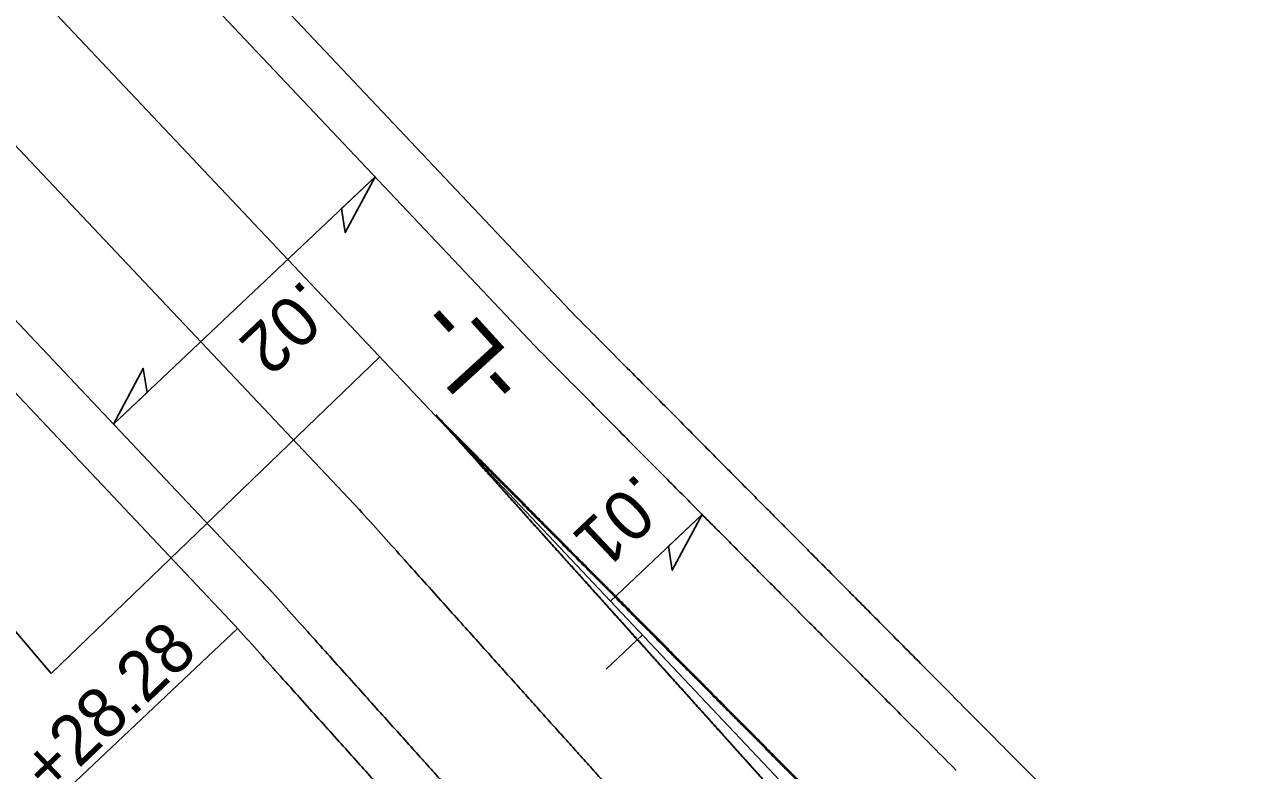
# Model space of a CAD drawing. Extents: x 472216 to 481979, y 489069 to 507339.
# Drawn here: x 475119.3 to 475241.9, y 502986.6 to 503061.2 of the extents above; entities that cross this region are included whole.
import ezdxf

# ---------------------------------------------------------------- set-up
doc = ezdxf.new("R2010")
doc.units = 0
for name, color, linetype in [('Old_Level_12', 7, 'Continuous'), ('Prop Drainage Structure Drop Inlet Grate 2 Narrow Slots and Sag Grates 840 24 CELL', 7, 'Continuous'), ('Prop Drainage Structure Drop Inlet Grate 2 Wide Slots and Sag Grates 840 22 Label', 7, 'Continuous'), ('Prop Drainage Structure Pipe CSP 15in', 7, 'Continuous'), ('Prop Drainage Structure Pipe RCP 15in Class III Label', 7, 'Continuous'), ('Prop Drainage Structure Pipe RCP 24in Class III Label', 7, 'Continuous'), ('Prop Erosion Embankment Toe Protection CELL', 7, 'Continuous'), ('Prop Erosion Embankment Toe Protection Label', 7, 'Continuous'), ('Sheet Block Revision CELL', 7, 'Continuous'), ('Sheet North Arrow Point CELL', 7, 'Continuous'), ('Sheet PE Seal Cell', 7, 'Continuous'), ('Sheet Plan And Profile CELL', 7, 'Continuous')]:
    doc.layers.add(name, color=color, linetype=linetype)

msp = doc.modelspace()

# ---------------------------------------------------------------- linework, layer by layer
at = {"layer": 'Old_Level_12'}
for p, q in [((475121.97, 502996.29), (475154.84, 503027.98)), ((475118.27, 503000.67), (475121.97, 502996.29))]:
    msp.add_line(p, q, dxfattribs=at)
at = {"layer": 'Prop Drainage Structure Drop Inlet Grate 2 Narrow Slots and Sag Grates 840 24 CELL'}
for points in [[(475154.36, 503045.96), (475151.37, 503040.38), (475151, 503042.78)], [(475128.19, 503021.23), (475131.17, 503026.8), (475131.55, 503024.4)], [(475187.07, 503012.2), (475184.08, 503006.63), (475183.71, 503009.03)]]:
    msp.add_lwpolyline(points, close=True, dxfattribs=at)
at = {"layer": 'Prop Drainage Structure Drop Inlet Grate 2 Wide Slots and Sag Grates 840 22 Label'}
for p, q in [((475128.19, 503021.23), (475154.36, 503045.96)), ((475177.92, 503003.55), (475187.07, 503012.2))]:
    msp.add_line(p, q, dxfattribs=at)
at = {"layer": 'Prop Drainage Structure Pipe RCP 15in Class III Label'}
for points in [[(475174.52, 503007.97), (475174.39, 503008.09), (475174.26, 503008.22), (475174.13, 503008.35), (475173.94, 503008.54), (475173.75, 503008.73), (475173.56, 503008.92), (475173.37, 503009.12), (475173.18, 503009.31), (475172.99, 503009.5), (475172.8, 503009.69), (475172.61, 503009.88), (475172.42, 503010.08), (475172.23, 503010.27), (475172.04, 503010.46), (475171.85, 503010.65), (475171.66, 503010.84), (475171.47, 503011.03), (475171.28, 503011.23), (475171.09, 503011.42), (475170.9, 503011.61), (475170.71, 503011.8), (475170.52, 503011.99), (475170.32, 503012.19), (475170.13, 503012.38), (475169.94, 503012.57), (475169.75, 503012.76), (475169.56, 503012.95), (475169.37, 503013.14), (475169.18, 503013.34), (475168.99, 503013.53), (475168.8, 503013.72), (475168.61, 503013.91), (475168.42, 503014.1), (475168.23, 503014.3), (475168.04, 503014.49), (475167.85, 503014.68), (475167.66, 503014.87), (475167.47, 503015.06), (475167.28, 503015.25), (475167.09, 503015.45), (475166.9, 503015.64), (475166.7, 503015.83), (475166.51, 503016.02), (475166.32, 503016.21), (475166.13, 503016.41), (475165.94, 503016.6), (475165.75, 503016.79), (475165.56, 503016.98), (475165.37, 503017.17), (475165.18, 503017.36), (475164.99, 503017.56), (475164.8, 503017.75), (475164.61, 503017.94), (475164.42, 503018.13), (475164.23, 503018.32), (475164.04, 503018.52), (475163.85, 503018.71), (475163.66, 503018.9), (475163.47, 503019.09), (475163.28, 503019.28), (475163.08, 503019.47), (475162.89, 503019.67), (475162.7, 503019.86), (475162.51, 503020.05), (475162.32, 503020.24), (475162.13, 503020.43), (475161.94, 503020.63), (475161.75, 503020.82), (475161.56, 503021.01), (475161.18, 503021.39), (475160.8, 503021.78), (475160.42, 503022.16)], [(475160.42, 503022.16), (475160.78, 503021.76), (475161.14, 503021.36), (475161.5, 503020.95), (475161.68, 503020.75), (475161.86, 503020.55), (475162.04, 503020.35), (475162.22, 503020.15), (475162.41, 503019.95), (475162.59, 503019.75), (475162.77, 503019.55), (475162.95, 503019.34), (475163.13, 503019.14), (475163.31, 503018.94), (475163.49, 503018.74), (475163.67, 503018.54), (475163.85, 503018.34), (475164.03, 503018.14), (475164.21, 503017.94), (475164.39, 503017.74), (475164.57, 503017.53), (475164.75, 503017.33), (475164.93, 503017.13), (475165.12, 503016.93), (475165.3, 503016.73), (475165.48, 503016.53), (475165.66, 503016.33), (475165.84, 503016.13), (475166.02, 503015.93), (475166.2, 503015.72), (475166.38, 503015.52), (475166.56, 503015.32), (475166.74, 503015.12), (475166.92, 503014.92), (475167.1, 503014.72), (475167.28, 503014.52), (475167.46, 503014.32), (475167.65, 503014.12), (475167.83, 503013.91), (475168.01, 503013.71), (475168.19, 503013.51), (475168.37, 503013.31), (475168.55, 503013.11), (475168.73, 503012.91), (475168.91, 503012.71), (475169.09, 503012.51), (475169.27, 503012.31), (475169.45, 503012.1), (475169.63, 503011.9), (475169.81, 503011.7), (475169.99, 503011.5), (475170.18, 503011.3), (475170.36, 503011.1), (475170.54, 503010.9), (475170.72, 503010.7), (475170.9, 503010.5), (475171.08, 503010.3), (475171.26, 503010.09), (475171.44, 503009.89), (475171.62, 503009.69), (475171.8, 503009.49), (475171.98, 503009.29), (475172.16, 503009.09), (475172.34, 503008.89), (475172.52, 503008.69), (475172.7, 503008.49), (475172.89, 503008.28), (475173.07, 503008.08), (475173.25, 503007.88), (475173.43, 503007.68), (475173.55, 503007.55), (475173.67, 503007.41), (475173.79, 503007.28)], [(475188.61, 502993.77), (475188.55, 502993.83), (475188.49, 502993.9), (475188.42, 502993.96), (475188.23, 502994.15), (475188.04, 502994.35), (475187.85, 502994.54), (475187.66, 502994.73), (475187.47, 502994.92), (475187.28, 502995.11), (475187.09, 502995.31), (475186.9, 502995.5), (475186.71, 502995.69), (475186.52, 502995.88), (475186.33, 502996.07), (475186.14, 502996.26), (475185.95, 502996.46), (475185.76, 502996.65), (475185.57, 502996.84), (475185.38, 502997.03), (475185.19, 502997.22), (475184.99, 502997.42), (475184.8, 502997.61), (475184.61, 502997.8), (475184.42, 502997.99), (475184.23, 502998.18), (475184.04, 502998.37), (475183.85, 502998.57), (475183.66, 502998.76), (475183.47, 502998.95), (475183.28, 502999.14), (475183.09, 502999.33), (475182.9, 502999.53), (475182.71, 502999.72), (475182.52, 502999.91), (475182.33, 503000.1), (475182.14, 503000.29), (475181.95, 503000.48), (475181.76, 503000.68), (475181.57, 503000.87), (475181.37, 503001.06), (475181.18, 503001.25), (475180.99, 503001.44), (475180.8, 503001.64), (475180.61, 503001.83), (475180.42, 503002.02), (475180.23, 503002.21), (475180.04, 503002.4), (475179.85, 503002.59), (475179.66, 503002.79), (475179.47, 503002.98), (475179.28, 503003.17), (475179.09, 503003.36), (475178.9, 503003.55), (475178.71, 503003.75), (475178.52, 503003.94), (475178.33, 503004.13), (475178.14, 503004.32), (475177.95, 503004.51), (475177.75, 503004.7), (475177.56, 503004.9), (475177.37, 503005.09), (475177.18, 503005.28), (475176.99, 503005.47), (475176.8, 503005.66), (475176.61, 503005.86), (475176.42, 503006.05), (475176.23, 503006.24), (475176.04, 503006.43), (475175.85, 503006.62), (475175.66, 503006.81), (475175.47, 503007.01), (475175.28, 503007.2), (475175.09, 503007.39), (475174.9, 503007.58), (475174.71, 503007.77), (475174.64, 503007.84), (475174.58, 503007.9), (475174.52, 503007.97)], [(475173.79, 503007.28), (475173.85, 503007.21), (475173.91, 503007.14), (475173.97, 503007.08), (475174.15, 503006.88), (475174.33, 503006.68), (475174.51, 503006.47), (475174.69, 503006.27), (475174.87, 503006.07), (475175.05, 503005.87), (475175.23, 503005.67), (475175.42, 503005.47), (475175.6, 503005.27), (475175.78, 503005.07), (475175.96, 503004.87), (475176.14, 503004.66), (475176.32, 503004.46), (475176.5, 503004.26), (475176.68, 503004.06), (475176.86, 503003.86), (475177.04, 503003.66), (475177.22, 503003.46), (475177.4, 503003.26), (475177.58, 503003.06), (475177.76, 503002.85), (475177.95, 503002.65), (475178.13, 503002.45), (475178.31, 503002.25), (475178.49, 503002.05), (475178.67, 503001.85), (475178.85, 503001.65), (475179.03, 503001.45), (475179.21, 503001.25), (475179.39, 503001.04), (475179.57, 503000.84), (475179.75, 503000.64), (475179.93, 503000.44), (475180.11, 503000.24), (475180.29, 503000.04), (475180.47, 502999.84), (475180.66, 502999.64), (475180.84, 502999.44), (475181.02, 502999.23), (475181.2, 502999.03), (475181.38, 502998.83), (475181.56, 502998.63), (475181.74, 502998.43), (475181.92, 502998.23), (475182.1, 502998.03), (475182.28, 502997.83), (475182.46, 502997.63), (475182.64, 502997.42), (475182.82, 502997.22), (475183, 502997.02), (475183.19, 502996.82), (475183.37, 502996.62), (475183.55, 502996.42), (475183.73, 502996.22), (475183.91, 502996.02), (475184.09, 502995.82), (475184.27, 502995.61), (475184.45, 502995.41), (475184.63, 502995.21), (475184.81, 502995.01), (475184.99, 502994.81), (475185.17, 502994.61), (475185.35, 502994.41), (475185.53, 502994.21), (475185.72, 502994.01), (475185.9, 502993.81), (475186.08, 502993.6), (475186.26, 502993.4), (475186.44, 502993.2), (475186.62, 502993), (475186.8, 502992.8), (475186.98, 502992.6), (475187.04, 502992.53), (475187.1, 502992.46), (475187.16, 502992.4)], [(475202.71, 502979.58), (475202.52, 502979.77), (475202.33, 502979.96), (475202.14, 502980.15), (475201.95, 502980.34), (475201.76, 502980.54), (475201.57, 502980.73), (475201.38, 502980.92), (475201.19, 502981.11), (475201, 502981.3), (475200.81, 502981.49), (475200.62, 502981.69), (475200.43, 502981.88), (475200.24, 502982.07), (475200.05, 502982.26), (475199.86, 502982.45), (475199.66, 502982.65), (475199.47, 502982.84), (475199.28, 502983.03), (475199.09, 502983.22), (475198.9, 502983.41), (475198.71, 502983.6), (475198.52, 502983.8), (475198.33, 502983.99), (475198.14, 502984.18), (475197.95, 502984.37), (475197.76, 502984.56), (475197.57, 502984.76), (475197.38, 502984.95), (475197.19, 502985.14), (475197, 502985.33), (475196.81, 502985.52), (475196.62, 502985.71), (475196.43, 502985.91), (475196.24, 502986.1), (475196.04, 502986.29), (475195.85, 502986.48), (475195.66, 502986.67), (475195.47, 502986.87), (475195.28, 502987.06), (475195.09, 502987.25), (475194.9, 502987.44), (475194.71, 502987.63), (475194.52, 502987.82), (475194.33, 502988.02), (475194.14, 502988.21), (475193.95, 502988.4), (475193.76, 502988.59), (475193.57, 502988.78), (475193.38, 502988.98), (475193.19, 502989.17), (475193, 502989.36), (475192.81, 502989.55), (475192.62, 502989.74), (475192.42, 502989.93), (475192.23, 502990.13), (475192.04, 502990.32), (475191.85, 502990.51), (475191.66, 502990.7), (475191.47, 502990.89), (475191.28, 502991.09), (475191.09, 502991.28), (475190.9, 502991.47), (475190.71, 502991.66), (475190.52, 502991.85), (475190.33, 502992.04), (475190.14, 502992.24), (475189.95, 502992.43), (475189.76, 502992.62), (475189.57, 502992.81), (475189.38, 502993), (475189.19, 502993.2), (475189, 502993.39), (475188.87, 502993.52), (475188.74, 502993.64), (475188.61, 502993.77)], [(475187.16, 502992.4), (475187.28, 502992.26), (475187.4, 502992.13), (475187.52, 502992), (475187.7, 502991.79), (475187.88, 502991.59), (475188.06, 502991.39), (475188.24, 502991.19), (475188.43, 502990.99), (475188.61, 502990.79), (475188.79, 502990.59), (475188.97, 502990.39), (475189.15, 502990.19), (475189.33, 502989.98), (475189.51, 502989.78), (475189.69, 502989.58), (475189.87, 502989.38), (475190.05, 502989.18), (475190.23, 502988.98), (475190.41, 502988.78), (475190.59, 502988.58), (475190.77, 502988.38), (475190.96, 502988.17), (475191.14, 502987.97), (475191.32, 502987.77), (475191.5, 502987.57), (475191.68, 502987.37), (475191.86, 502987.17), (475192.04, 502986.97), (475192.22, 502986.77), (475192.4, 502986.57), (475192.58, 502986.36), (475192.76, 502986.16), (475192.94, 502985.96), (475193.12, 502985.76), (475193.3, 502985.56), (475193.49, 502985.36), (475193.67, 502985.16), (475193.85, 502984.96), (475194.03, 502984.76), (475194.21, 502984.55), (475194.39, 502984.35), (475194.57, 502984.15), (475194.75, 502983.95), (475194.93, 502983.75), (475195.11, 502983.55), (475195.29, 502983.35), (475195.47, 502983.15), (475195.65, 502982.95), (475195.83, 502982.74), (475196.01, 502982.54), (475196.2, 502982.34), (475196.38, 502982.14), (475196.56, 502981.94), (475196.74, 502981.74), (475196.92, 502981.54), (475197.1, 502981.34), (475197.28, 502981.14), (475197.46, 502980.93), (475197.64, 502980.73), (475197.82, 502980.53), (475198, 502980.33), (475198.18, 502980.13), (475198.36, 502979.93), (475198.54, 502979.73), (475198.73, 502979.53), (475198.91, 502979.33), (475199.09, 502979.13), (475199.27, 502978.92), (475199.45, 502978.72), (475199.63, 502978.52), (475199.81, 502978.32), (475199.99, 502978.12), (475200.17, 502977.92), (475200.35, 502977.72), (475200.53, 502977.52)]]:
    msp.add_open_spline(points, degree=3, dxfattribs=at)
for points in [[(475203.98, 502978.15), (475203.41, 502978.73), (475202.83, 502979.3), (475202.26, 502979.88), (475201.69, 502980.45), (475201.12, 502981.03), (475200.55, 502981.61), (475199.98, 502982.18), (475199.4, 502982.76), (475198.83, 502983.33), (475198.26, 502983.91), (475197.69, 502984.48), (475197.12, 502985.06), (475196.55, 502985.63), (475195.97, 502986.21), (475195.4, 502986.78), (475194.83, 502987.36), (475194.26, 502987.94), (475193.69, 502988.51), (475193.12, 502989.09), (475192.55, 502989.66), (475191.97, 502990.24), (475191.4, 502990.81), (475190.83, 502991.39), (475190.26, 502991.96), (475189.69, 502992.54), (475189.12, 502993.11), (475188.54, 502993.69), (475187.97, 502994.27), (475187.4, 502994.84), (475186.83, 502995.42), (475186.26, 502995.99), (475185.69, 502996.57), (475185.12, 502997.14), (475184.54, 502997.72), (475183.97, 502998.29), (475183.4, 502998.87), (475182.83, 502999.44), (475182.26, 503000.02), (475181.69, 503000.6), (475181.11, 503001.17), (475180.54, 503001.75), (475179.97, 503002.32), (475179.4, 503002.9), (475178.83, 503003.47), (475178.26, 503004.05), (475177.68, 503004.62), (475177.11, 503005.2), (475176.54, 503005.77), (475175.97, 503006.35), (475175.4, 503006.93), (475174.83, 503007.5), (475174.26, 503008.08), (475173.68, 503008.65), (475173.11, 503009.23), (475172.54, 503009.8), (475171.97, 503010.38), (475171.4, 503010.95), (475170.83, 503011.53), (475170.25, 503012.1), (475169.68, 503012.68), (475169.11, 503013.26), (475168.54, 503013.83), (475167.97, 503014.41), (475167.4, 503014.98), (475166.83, 503015.56), (475166.25, 503016.13), (475165.68, 503016.71), (475165.11, 503017.28), (475164.54, 503017.86), (475163.97, 503018.43), (475163.4, 503019.01), (475162.82, 503019.59), (475161.68, 503020.74)], [(475201.8, 502976.09), (475201.25, 502976.7), (475200.71, 502977.3), (475200.17, 502977.9), (475199.63, 502978.51), (475199.09, 502979.11), (475198.54, 502979.71), (475198, 502980.32), (475197.46, 502980.92), (475196.92, 502981.52), (475196.38, 502982.13), (475195.83, 502982.73), (475195.29, 502983.33), (475194.75, 502983.94), (475194.21, 502984.54), (475193.66, 502985.14), (475193.12, 502985.74), (475192.58, 502986.35), (475192.04, 502986.95), (475191.5, 502987.55), (475190.95, 502988.16), (475190.41, 502988.76), (475189.87, 502989.36), (475189.33, 502989.97), (475188.79, 502990.57), (475188.24, 502991.17), (475187.7, 502991.78), (475187.16, 502992.38), (475186.62, 502992.98), (475186.08, 502993.59), (475185.53, 502994.19), (475184.99, 502994.79), (475184.45, 502995.4), (475183.91, 502996), (475183.36, 502996.6), (475182.82, 502997.21), (475182.28, 502997.81), (475181.74, 502998.41), (475181.2, 502999.02), (475180.65, 502999.62), (475180.11, 503000.22), (475179.57, 503000.83), (475179.03, 503001.43), (475178.49, 503002.03), (475177.94, 503002.64), (475177.4, 503003.24), (475176.86, 503003.84), (475176.32, 503004.45), (475175.78, 503005.05), (475175.23, 503005.65), (475174.69, 503006.26), (475174.15, 503006.86), (475173.61, 503007.46), (475173.07, 503008.07), (475172.52, 503008.67), (475171.98, 503009.27), (475171.44, 503009.88), (475170.9, 503010.48), (475170.35, 503011.08), (475169.81, 503011.69), (475169.27, 503012.29), (475168.73, 503012.89), (475168.19, 503013.5), (475167.64, 503014.1), (475167.1, 503014.7), (475166.56, 503015.31), (475166.02, 503015.91), (475165.48, 503016.51), (475164.93, 503017.12), (475164.39, 503017.72), (475163.85, 503018.32), (475163.31, 503018.93), (475162.77, 503019.53), (475161.68, 503020.74)]]:
    msp.add_spline(points, degree=3, dxfattribs=at)
at = {"layer": 'Prop Drainage Structure Pipe RCP 24in Class III Label'}
for p, q in [((475170.3, 503029.09), (474924.53, 503289.22)), ((475144.03, 503004.47), (474898.37, 503264.49))]:
    msp.add_line(p, q, dxfattribs=at)
for points in [[(475212.49, 502986.61), (475198.39, 503000.8), (475184.29, 503015), (475170.2, 503029.19)], [(475183.94, 502960.05), (475170.57, 502974.93), (475157.2, 502989.81), (475143.83, 503004.7)]]:
    msp.add_open_spline(points, degree=2, dxfattribs=at)
at = {"layer": 'Prop Erosion Embankment Toe Protection CELL'}
for p, q in [((475173.89, 503032.57), (474928.17, 503292.65)), ((475140.4, 503001.04), (474894.73, 503261.06))]:
    msp.add_line(p, q, dxfattribs=at)
for points in [[(475216.04, 502990.13), (475201.94, 503004.33), (475187.84, 503018.52), (475173.74, 503032.72)], [(475180.23, 502956.71), (475166.85, 502971.59), (475153.48, 502986.47), (475140.11, 503001.35)], [(475258.33, 502947.55), (475244.24, 502961.74), (475230.14, 502975.94), (475216.04, 502990.13)]]:
    msp.add_open_spline(points, degree=2, dxfattribs=at)
at = {"layer": 'Prop Erosion Embankment Toe Protection Label'}
msp.add_line((475152.86, 503012.6), (474907.09, 503272.74), dxfattribs=at)
msp.add_open_spline([(475192.87, 502968.07), (475179.5, 502982.95), (475166.13, 502997.83), (475152.76, 503012.72)], degree=2, dxfattribs=at)
at = {"layer": 'Sheet Block Revision CELL'}
for p, q in [((475321.99, 502842.28), (475161.68, 503020.74)), ((475120.25, 502981.59), (475140.6, 503000.82))]:
    msp.add_line(p, q, dxfattribs=at)
at = {"layer": 'Sheet North Arrow Point CELL'}
msp.add_line((475317.78, 502855.51), (474915.81, 503280.98), dxfattribs=at)
at = {"layer": 'Sheet PE Seal Cell'}
msp.add_line((475181.1, 503000.18), (475177.47, 502996.75), dxfattribs=at)

# ---------------------------------------------------------------- texts
at = {"layer": 'Prop Drainage Structure Drop Inlet Grate 2 Narrow Slots and Sag Grates 840 24 CELL'}
for s, p in [('.02', (475147.23, 503035.84)), ('.01', (475180.65, 503016.48))]:
    msp.add_text(s, height=5, rotation=223.3736, dxfattribs=at).set_placement(p)
at = {"layer": 'Prop Drainage Structure Pipe CSP 15in'}
msp.add_text('+28.28', height=5, rotation=43.6852, dxfattribs=at).set_placement((475121.87, 502984.04))
at = {"layer": 'Sheet Plan And Profile CELL'}
msp.add_text('-L-', height=7, rotation=132.3449, dxfattribs=at).set_placement((475169.91, 503026.04))

doc.saveas('drawing.dxf')
